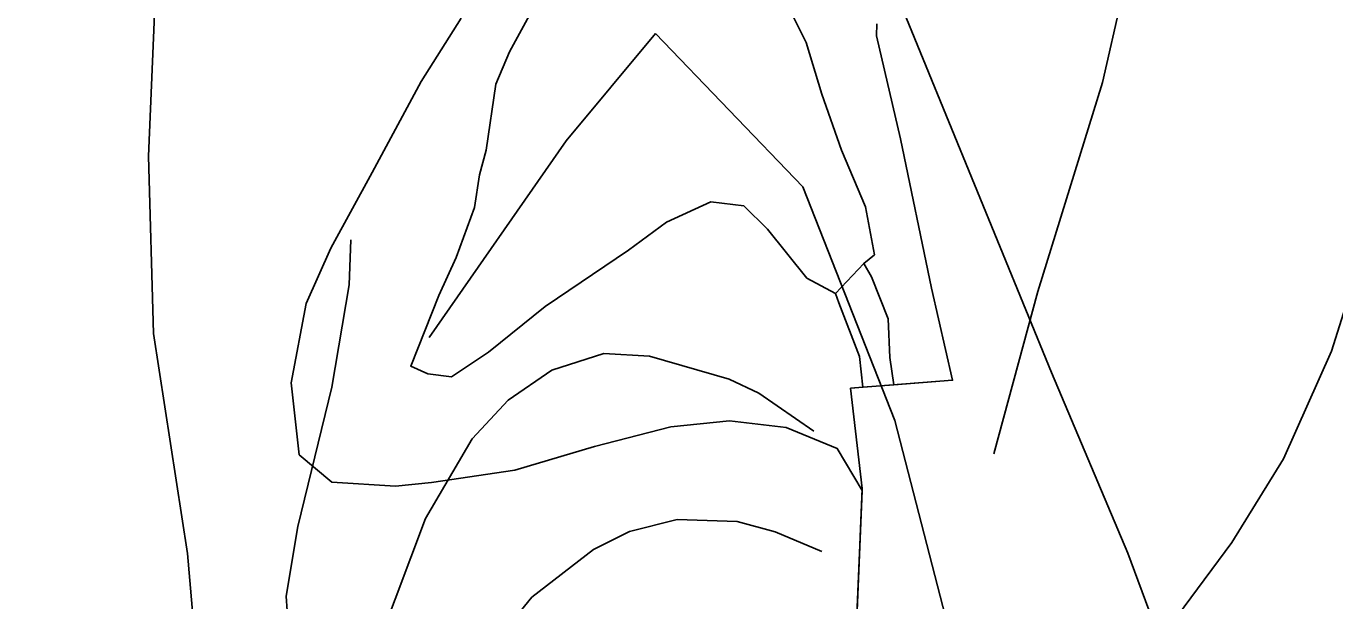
# Model space of a CAD drawing. Extents: x -662620 to -656370, y -1067090 to -1062990.
# Drawn here: x -660674.4 to -660486.5, y -1064617.9 to -1064535.4 of the extents above; entities that cross this region are included whole.
import ezdxf

# ---------------------------------------------------------------- set-up
doc = ezdxf.new("R2010")
doc.units = 0
for name, color, linetype in [('ELEK__VEDENÍ_VN_-_NADZEMNÍ', 7, 'Continuous'), ('OBVOD_PÚ', 7, 'Continuous'), ('ORNÁ_PŮDA_-_STÁVAJÍCÍ', 7, 'Continuous'), ('OSTATNÍ_PLOCHA_-_STÁVAJÍCÍ', 7, 'Continuous'), ('VODNÍ_PLOCHA_-_STÁVAJÍCÍ', 7, 'Continuous'), ('VODNÍ_TOK', 7, 'Continuous'), ('VRSTEVNICE_ZÁKLADNÍ', 7, 'Continuous')]:
    doc.layers.add(name, color=color, linetype=linetype)

msp = doc.modelspace()

# ---------------------------------------------------------------- linework, layer by layer
at = {"layer": 'ELEK__VEDENÍ_VN_-_NADZEMNÍ'}
msp.add_lwpolyline([(-660486.16, -1064672.33), (-660496.43, -1064657.61), (-660505.74, -1064639.3), (-660516.2, -1064611.04), (-660527.14, -1064585.11), (-660549.29, -1064531.06), (-660585.83, -1064502.91), (-660591.97, -1064466.66), (-660596.98, -1064434.04), (-660602.53, -1064397.87), (-660615.27, -1064364.48)], dxfattribs=at)
at = {"layer": 'OBVOD_PÚ'}
for points in [[(-660552.29, -1064536.76), (-660552.23, -1064535.03)], [(-660548.85, -1064551.55), (-660552.29, -1064536.76)], [(-660544.39, -1064572.98), (-660548.85, -1064551.55)], [(-660544.39, -1064572.98), (-660541.37, -1064586.2)], [(-660556, -1064587.35), (-660541.37, -1064586.2)], [(-660554.35, -1064601.74), (-660556, -1064587.35)], [(-660556.64, -1064657.26), (-660554.35, -1064601.74)]]:
    msp.add_lwpolyline(points, dxfattribs=at)
at = {"layer": 'ORNÁ_PŮDA_-_STÁVAJÍCÍ'}
for p, q in [((-660611.91, -1064534.23), (-660617.63, -1064543.32)), ((-660617.63, -1064543.32), (-660624.67, -1064556.38)), ((-660624.67, -1064556.38), (-660630.63, -1064567.23)), ((-660630.63, -1064567.23), (-660634.16, -1064575.18)), ((-660634.16, -1064575.18), (-660636.34, -1064586.57)), ((-660636.34, -1064586.57), (-660635.17, -1064596.89)), ((-660581.81, -1064592.89), (-660573.38, -1064592.01)), ((-660573.38, -1064592.01), (-660565.24, -1064593)), ((-660592.75, -1064595.69), (-660581.81, -1064592.89)), ((-660565.24, -1064593), (-660557.92, -1064595.99)), ((-660604.19, -1064599.09), (-660592.75, -1064595.69)), ((-660557.92, -1064595.99), (-660554.36, -1064602.01)), ((-660635.17, -1064596.89), (-660630.47, -1064600.82)), ((-660616.19, -1064600.86), (-660604.19, -1064599.09)), ((-660630.47, -1064600.82), (-660621.32, -1064601.4)), ((-660621.32, -1064601.4), (-660616.19, -1064600.86)), ((-660554.36, -1064602.01), (-660556.64, -1064657.26))]:
    msp.add_line(p, q, dxfattribs=at)
msp.add_lwpolyline([(-660611.91, -1064534.23), (-660617.63, -1064543.32), (-660624.67, -1064556.38), (-660630.63, -1064567.23), (-660634.16, -1064575.18), (-660636.34, -1064586.57), (-660635.17, -1064596.89), (-660630.47, -1064600.82), (-660621.32, -1064601.4), (-660616.19, -1064600.86), (-660604.19, -1064599.09), (-660592.75, -1064595.69), (-660581.81, -1064592.89), (-660573.38, -1064592.01), (-660565.24, -1064593), (-660557.92, -1064595.99), (-660554.36, -1064602.01), (-660556.64, -1064657.26)], dxfattribs=at)
at = {"layer": 'OSTATNÍ_PLOCHA_-_STÁVAJÍCÍ'}
for p, q in [((-660601.25, -1064532.23), (-660604.97, -1064539.08)), ((-660601.25, -1064532.23), (-660604.97, -1064539.08)), ((-660617.63, -1064543.32), (-660611.91, -1064534.23)), ((-660617.63, -1064543.32), (-660611.91, -1064534.23)), ((-660562.39, -1064537.71), (-660564.53, -1064533.41)), ((-660562.39, -1064537.71), (-660564.53, -1064533.41)), ((-660552.23, -1064535.03), (-660552.29, -1064536.76)), ((-660552.23, -1064535.03), (-660552.29, -1064536.76)), ((-660560.14, -1064545.12), (-660562.39, -1064537.71)), ((-660560.14, -1064545.12), (-660562.39, -1064537.71)), ((-660552.29, -1064536.76), (-660548.85, -1064551.55)), ((-660552.29, -1064536.76), (-660548.85, -1064551.55)), ((-660604.97, -1064539.08), (-660606.91, -1064543.71)), ((-660604.97, -1064539.08), (-660606.91, -1064543.71)), ((-660624.67, -1064556.38), (-660617.63, -1064543.32)), ((-660624.67, -1064556.38), (-660617.63, -1064543.32)), ((-660606.91, -1064543.71), (-660608.32, -1064553.18)), ((-660606.91, -1064543.71), (-660608.32, -1064553.18)), ((-660557.29, -1064553.16), (-660560.14, -1064545.12)), ((-660557.29, -1064553.16), (-660560.14, -1064545.12)), ((-660548.85, -1064551.55), (-660544.39, -1064572.98)), ((-660548.85, -1064551.55), (-660544.39, -1064572.98)), ((-660608.32, -1064553.18), (-660609.27, -1064556.74)), ((-660608.32, -1064553.18), (-660609.27, -1064556.74)), ((-660553.86, -1064561.3), (-660557.29, -1064553.16)), ((-660553.86, -1064561.3), (-660557.29, -1064553.16)), ((-660630.63, -1064567.23), (-660624.67, -1064556.38)), ((-660630.63, -1064567.23), (-660624.67, -1064556.38)), ((-660609.27, -1064556.74), (-660610, -1064561.43)), ((-660609.27, -1064556.74), (-660610, -1064561.43)), ((-660582.41, -1064563.5), (-660576.05, -1064560.61)), ((-660582.41, -1064563.5), (-660576.05, -1064560.61)), ((-660576.05, -1064560.61), (-660571.35, -1064561.15)), ((-660576.05, -1064560.61), (-660571.35, -1064561.15)), ((-660610, -1064561.43), (-660612.64, -1064568.57)), ((-660610, -1064561.43), (-660612.64, -1064568.57)), ((-660571.35, -1064561.15), (-660567.93, -1064564.53)), ((-660571.35, -1064561.15), (-660567.93, -1064564.53)), ((-660552.57, -1064568.19), (-660553.86, -1064561.3)), ((-660552.57, -1064568.19), (-660553.86, -1064561.3)), ((-660587.91, -1064567.51), (-660582.41, -1064563.5)), ((-660587.91, -1064567.51), (-660582.41, -1064563.5)), ((-660567.93, -1064564.53), (-660562.29, -1064571.55)), ((-660567.93, -1064564.53), (-660562.29, -1064571.55)), ((-660634.16, -1064575.18), (-660630.63, -1064567.23)), ((-660634.16, -1064575.18), (-660630.63, -1064567.23)), ((-660599.86, -1064575.63), (-660587.91, -1064567.51)), ((-660599.86, -1064575.63), (-660587.91, -1064567.51)), ((-660554.11, -1064569.44), (-660552.57, -1064568.19)), ((-660554.11, -1064569.44), (-660552.57, -1064568.19)), ((-660612.64, -1064568.57), (-660615.12, -1064574.03)), ((-660612.64, -1064568.57), (-660615.12, -1064574.03)), ((-660558.18, -1064573.75), (-660554.11, -1064569.44)), ((-660558.18, -1064573.75), (-660554.11, -1064569.44)), ((-660554.11, -1064569.44), (-660553, -1064571.38)), ((-660553, -1064571.38), (-660554.11, -1064569.44)), ((-660554.11, -1064569.44), (-660553, -1064571.38)), ((-660553, -1064571.38), (-660554.11, -1064569.44)), ((-660562.29, -1064571.55), (-660558.18, -1064573.75)), ((-660562.29, -1064571.55), (-660558.18, -1064573.75)), ((-660553, -1064571.38), (-660550.61, -1064577.4)), ((-660550.61, -1064577.4), (-660553, -1064571.38)), ((-660553, -1064571.38), (-660550.61, -1064577.4)), ((-660550.61, -1064577.4), (-660553, -1064571.38)), ((-660615.12, -1064574.03), (-660619.14, -1064584.17)), ((-660615.12, -1064574.03), (-660619.14, -1064584.17)), ((-660557.67, -1064575.07), (-660558.18, -1064573.75)), ((-660558.18, -1064573.75), (-660557.67, -1064575.07)), ((-660557.67, -1064575.07), (-660558.18, -1064573.75)), ((-660558.18, -1064573.75), (-660557.67, -1064575.07)), ((-660544.39, -1064572.98), (-660541.37, -1064586.2)), ((-660544.39, -1064572.98), (-660541.37, -1064586.2)), ((-660636.34, -1064586.57), (-660634.16, -1064575.18)), ((-660636.34, -1064586.57), (-660634.16, -1064575.18)), ((-660608, -1064582.19), (-660599.86, -1064575.63)), ((-660608, -1064582.19), (-660599.86, -1064575.63)), ((-660554.7, -1064582.8), (-660557.67, -1064575.07)), ((-660557.67, -1064575.07), (-660554.7, -1064582.8)), ((-660554.7, -1064582.8), (-660557.67, -1064575.07)), ((-660557.67, -1064575.07), (-660554.7, -1064582.8)), ((-660550.61, -1064577.4), (-660550.39, -1064582.93)), ((-660550.39, -1064582.93), (-660550.61, -1064577.4)), ((-660550.61, -1064577.4), (-660550.39, -1064582.93)), ((-660550.39, -1064582.93), (-660550.61, -1064577.4)), ((-660613.28, -1064585.72), (-660608, -1064582.19)), ((-660613.28, -1064585.72), (-660608, -1064582.19)), ((-660554.25, -1064587.21), (-660554.7, -1064582.8)), ((-660554.7, -1064582.8), (-660554.25, -1064587.21)), ((-660554.25, -1064587.21), (-660554.7, -1064582.8)), ((-660554.7, -1064582.8), (-660554.25, -1064587.21)), ((-660550.39, -1064582.93), (-660549.8, -1064586.86)), ((-660549.8, -1064586.86), (-660550.39, -1064582.93)), ((-660550.39, -1064582.93), (-660549.8, -1064586.86)), ((-660549.8, -1064586.86), (-660550.39, -1064582.93)), ((-660619.14, -1064584.17), (-660616.71, -1064585.26)), ((-660619.14, -1064584.17), (-660616.71, -1064585.26)), ((-660616.71, -1064585.26), (-660613.28, -1064585.72)), ((-660616.71, -1064585.26), (-660613.28, -1064585.72)), ((-660635.17, -1064596.89), (-660636.34, -1064586.57)), ((-660635.17, -1064596.89), (-660636.34, -1064586.57)), ((-660554.25, -1064587.21), (-660556, -1064587.35)), ((-660554.25, -1064587.21), (-660556, -1064587.35)), ((-660549.8, -1064586.86), (-660554.25, -1064587.21)), ((-660549.8, -1064586.86), (-660554.25, -1064587.21)), ((-660541.37, -1064586.2), (-660549.8, -1064586.86)), ((-660541.37, -1064586.2), (-660549.8, -1064586.86)), ((-660556, -1064587.35), (-660554.35, -1064601.74)), ((-660556, -1064587.35), (-660554.35, -1064601.74)), ((-660573.38, -1064592.01), (-660581.81, -1064592.89)), ((-660573.38, -1064592.01), (-660581.81, -1064592.89)), ((-660565.24, -1064593), (-660573.38, -1064592.01)), ((-660565.24, -1064593), (-660573.38, -1064592.01)), ((-660581.81, -1064592.89), (-660592.75, -1064595.69)), ((-660581.81, -1064592.89), (-660592.75, -1064595.69)), ((-660557.92, -1064595.99), (-660565.24, -1064593)), ((-660557.92, -1064595.99), (-660565.24, -1064593)), ((-660592.75, -1064595.69), (-660604.19, -1064599.09)), ((-660592.75, -1064595.69), (-660604.19, -1064599.09)), ((-660554.36, -1064602.01), (-660557.92, -1064595.99)), ((-660554.36, -1064602.01), (-660557.92, -1064595.99)), ((-660630.47, -1064600.82), (-660635.17, -1064596.89)), ((-660630.47, -1064600.82), (-660635.17, -1064596.89)), ((-660604.19, -1064599.09), (-660616.19, -1064600.86)), ((-660604.19, -1064599.09), (-660616.19, -1064600.86)), ((-660621.32, -1064601.4), (-660630.47, -1064600.82)), ((-660621.32, -1064601.4), (-660630.47, -1064600.82)), ((-660616.19, -1064600.86), (-660621.32, -1064601.4)), ((-660616.19, -1064600.86), (-660621.32, -1064601.4)), ((-660554.35, -1064601.74), (-660554.36, -1064602.01)), ((-660554.35, -1064601.74), (-660554.36, -1064602.01))]:
    msp.add_line(p, q, dxfattribs=at)
for points in [[(-660601.25, -1064532.23), (-660604.97, -1064539.08), (-660606.91, -1064543.71), (-660608.32, -1064553.18), (-660609.27, -1064556.74), (-660610, -1064561.43), (-660612.64, -1064568.57), (-660615.12, -1064574.03), (-660619.14, -1064584.17), (-660616.71, -1064585.26), (-660613.28, -1064585.72), (-660608, -1064582.19), (-660599.86, -1064575.63), (-660587.91, -1064567.51), (-660582.41, -1064563.5), (-660576.05, -1064560.61), (-660571.35, -1064561.15), (-660567.93, -1064564.53), (-660562.29, -1064571.55), (-660558.18, -1064573.75), (-660557.67, -1064575.07), (-660554.7, -1064582.8), (-660554.25, -1064587.21), (-660556, -1064587.35), (-660554.35, -1064601.74), (-660554.36, -1064602.01), (-660557.92, -1064595.99), (-660565.24, -1064593), (-660573.38, -1064592.01), (-660581.81, -1064592.89), (-660592.75, -1064595.69), (-660604.19, -1064599.09), (-660616.19, -1064600.86), (-660621.32, -1064601.4), (-660630.47, -1064600.82), (-660635.17, -1064596.89), (-660636.34, -1064586.57), (-660634.16, -1064575.18), (-660630.63, -1064567.23), (-660624.67, -1064556.38), (-660617.63, -1064543.32), (-660611.91, -1064534.23)], [(-660601.25, -1064532.23), (-660604.97, -1064539.08), (-660606.91, -1064543.71), (-660608.32, -1064553.18), (-660609.27, -1064556.74), (-660610, -1064561.43), (-660612.64, -1064568.57), (-660615.12, -1064574.03), (-660619.14, -1064584.17), (-660616.71, -1064585.26), (-660613.28, -1064585.72), (-660608, -1064582.19), (-660599.86, -1064575.63), (-660587.91, -1064567.51), (-660582.41, -1064563.5), (-660576.05, -1064560.61), (-660571.35, -1064561.15), (-660567.93, -1064564.53), (-660562.29, -1064571.55), (-660558.18, -1064573.75), (-660557.67, -1064575.07), (-660554.7, -1064582.8), (-660554.25, -1064587.21), (-660556, -1064587.35), (-660554.35, -1064601.74), (-660554.36, -1064602.01), (-660557.92, -1064595.99), (-660565.24, -1064593), (-660573.38, -1064592.01), (-660581.81, -1064592.89), (-660592.75, -1064595.69), (-660604.19, -1064599.09), (-660616.19, -1064600.86), (-660621.32, -1064601.4), (-660630.47, -1064600.82), (-660635.17, -1064596.89), (-660636.34, -1064586.57), (-660634.16, -1064575.18), (-660630.63, -1064567.23), (-660624.67, -1064556.38), (-660617.63, -1064543.32), (-660611.91, -1064534.23)], [(-660552.23, -1064535.03), (-660552.29, -1064536.76), (-660548.85, -1064551.55), (-660544.39, -1064572.98), (-660541.37, -1064586.2), (-660549.8, -1064586.86), (-660550.39, -1064582.93), (-660550.61, -1064577.4), (-660553, -1064571.38), (-660554.11, -1064569.44), (-660552.57, -1064568.19), (-660553.86, -1064561.3), (-660557.29, -1064553.16), (-660560.14, -1064545.12), (-660562.39, -1064537.71), (-660564.53, -1064533.41)], [(-660552.23, -1064535.03), (-660552.29, -1064536.76), (-660548.85, -1064551.55), (-660544.39, -1064572.98), (-660541.37, -1064586.2), (-660549.8, -1064586.86), (-660550.39, -1064582.93), (-660550.61, -1064577.4), (-660553, -1064571.38), (-660554.11, -1064569.44), (-660552.57, -1064568.19), (-660553.86, -1064561.3), (-660557.29, -1064553.16), (-660560.14, -1064545.12), (-660562.39, -1064537.71), (-660564.53, -1064533.41)]]:
    msp.add_lwpolyline(points, dxfattribs=at)
msp.add_lwpolyline([(-660554.25, -1064587.21), (-660554.7, -1064582.8), (-660557.67, -1064575.07), (-660558.18, -1064573.75), (-660554.11, -1064569.44), (-660553, -1064571.38), (-660550.61, -1064577.4), (-660550.39, -1064582.93), (-660549.8, -1064586.86)], close=True, dxfattribs=at)
msp.add_lwpolyline([(-660554.25, -1064587.21), (-660554.7, -1064582.8), (-660557.67, -1064575.07), (-660558.18, -1064573.75), (-660554.11, -1064569.44), (-660553, -1064571.38), (-660550.61, -1064577.4), (-660550.39, -1064582.93), (-660549.8, -1064586.86)], close=True, dxfattribs=at)
at = {"layer": 'VODNÍ_PLOCHA_-_STÁVAJÍCÍ'}
for p, q in [((-660604.97, -1064539.08), (-660601.25, -1064532.23)), ((-660564.53, -1064533.41), (-660562.39, -1064537.71)), ((-660562.39, -1064537.71), (-660560.14, -1064545.12)), ((-660606.91, -1064543.71), (-660604.97, -1064539.08)), ((-660608.32, -1064553.18), (-660606.91, -1064543.71)), ((-660560.14, -1064545.12), (-660557.29, -1064553.16)), ((-660609.27, -1064556.74), (-660608.32, -1064553.18)), ((-660557.29, -1064553.16), (-660553.86, -1064561.3)), ((-660610, -1064561.43), (-660609.27, -1064556.74)), ((-660576.05, -1064560.61), (-660582.41, -1064563.5)), ((-660571.35, -1064561.15), (-660576.05, -1064560.61)), ((-660612.64, -1064568.57), (-660610, -1064561.43)), ((-660567.93, -1064564.53), (-660571.35, -1064561.15)), ((-660553.86, -1064561.3), (-660552.57, -1064568.19)), ((-660582.41, -1064563.5), (-660587.91, -1064567.51)), ((-660562.29, -1064571.55), (-660567.93, -1064564.53)), ((-660587.91, -1064567.51), (-660599.86, -1064575.63)), ((-660552.57, -1064568.19), (-660554.11, -1064569.44)), ((-660615.12, -1064574.03), (-660612.64, -1064568.57)), ((-660554.11, -1064569.44), (-660558.18, -1064573.75)), ((-660558.18, -1064573.75), (-660562.29, -1064571.55)), ((-660619.14, -1064584.17), (-660615.12, -1064574.03)), ((-660599.86, -1064575.63), (-660608, -1064582.19)), ((-660608, -1064582.19), (-660613.28, -1064585.72)), ((-660616.71, -1064585.26), (-660619.14, -1064584.17)), ((-660613.28, -1064585.72), (-660616.71, -1064585.26))]:
    msp.add_line(p, q, dxfattribs=at)
msp.add_lwpolyline([(-660564.53, -1064533.41), (-660562.39, -1064537.71), (-660560.14, -1064545.12), (-660557.29, -1064553.16), (-660553.86, -1064561.3), (-660552.57, -1064568.19), (-660554.11, -1064569.44), (-660558.18, -1064573.75), (-660562.29, -1064571.55), (-660567.93, -1064564.53), (-660571.35, -1064561.15), (-660576.05, -1064560.61), (-660582.41, -1064563.5), (-660587.91, -1064567.51), (-660599.86, -1064575.63), (-660608, -1064582.19), (-660613.28, -1064585.72), (-660616.71, -1064585.26), (-660619.14, -1064584.17), (-660615.12, -1064574.03), (-660612.64, -1064568.57), (-660610, -1064561.43), (-660609.27, -1064556.74), (-660608.32, -1064553.18), (-660606.91, -1064543.71), (-660604.97, -1064539.08), (-660601.25, -1064532.23)], dxfattribs=at)
at = {"layer": 'VODNÍ_TOK'}
for points in [[(-660616.52, -1064580.05), (-660596.85, -1064551.82), (-660584.03, -1064536.42)], [(-660500.41, -1064749.62), (-660523.55, -1064740.22), (-660534.83, -1064736.61), (-660539.11, -1064727.3), (-660539.81, -1064696.06), (-660535.64, -1064672.41), (-660542.01, -1064621.65), (-660549.63, -1064592), (-660562.86, -1064558.45), (-660584.03, -1064536.42)]]:
    msp.add_lwpolyline(points, dxfattribs=at)
at = {"layer": 'VRSTEVNICE_ZÁKLADNÍ'}
for points in [[(-660486.69, -1064329.92), (-660496.98, -1064371.94), (-660502.27, -1064399.96), (-660505.98, -1064431.97), (-660507.41, -1064453.99), (-660511.99, -1064485.72), (-660517.13, -1064531.45), (-660519.85, -1064543.46), (-660529.14, -1064573.48), (-660535.43, -1064596.78)], [(-660486.69, -1064329.92), (-660496.98, -1064371.94), (-660502.27, -1064399.96), (-660505.98, -1064431.97), (-660507.41, -1064453.99), (-660511.99, -1064485.72), (-660517.13, -1064531.45), (-660519.85, -1064543.46), (-660529.14, -1064573.48), (-660535.43, -1064596.78)], [(-660513.99, -1064626.65), (-660501.26, -1064609.5), (-660493.83, -1064597.49), (-660486.97, -1064582.05), (-660481.54, -1064564.9), (-660476.97, -1064546.03), (-660470.25, -1064511.73), (-660463.96, -1064471.14), (-660460.67, -1064461.13), (-660457.67, -1064456.7), (-660451.95, -1064454.41), (-660447.09, -1064454.7), (-660442.23, -1064457.7), (-660429.66, -1064470.85), (-660418.79, -1064477), (-660408.79, -1064480.28), (-660385.92, -1064483.57), (-660377.34, -1064485.86), (-660368.77, -1064490.15), (-660361.62, -1064495.15)], [(-660513.99, -1064626.65), (-660501.26, -1064609.5), (-660493.83, -1064597.49), (-660486.97, -1064582.05), (-660481.54, -1064564.9), (-660476.97, -1064546.03), (-660470.25, -1064511.73), (-660463.96, -1064471.14), (-660460.67, -1064461.13), (-660457.67, -1064456.7), (-660451.95, -1064454.41), (-660447.09, -1064454.7), (-660442.23, -1064457.7), (-660429.66, -1064470.85), (-660418.79, -1064477), (-660408.79, -1064480.28), (-660385.92, -1064483.57), (-660377.34, -1064485.86), (-660368.77, -1064490.15), (-660361.62, -1064495.15)], [(-660646.34, -1064667.53), (-660651.2, -1064611.07), (-660656.06, -1064579.48), (-660656.78, -1064554.04), (-660655.35, -1064520.02), (-660656.78, -1064509.16), (-660658.06, -1064504.87), (-660661.35, -1064498.58), (-660667.35, -1064491.15), (-660677.93, -1064482.86)], [(-660646.34, -1064667.53), (-660651.2, -1064611.07), (-660656.06, -1064579.48), (-660656.78, -1064554.04), (-660655.35, -1064520.02), (-660656.78, -1064509.16), (-660658.06, -1064504.87), (-660661.35, -1064498.58), (-660667.35, -1064491.15), (-660677.93, -1064482.86)], [(-660627.77, -1064566.03), (-660627.97, -1064572.53), (-660630.48, -1064587.2), (-660635.34, -1064607.21), (-660637.05, -1064617.21), (-660636.62, -1064623.5), (-660634.62, -1064627.79), (-660631.91, -1064630.08), (-660629.48, -1064629.51), (-660626.76, -1064627.65), (-660623.47, -1064623.22), (-660617.04, -1064606.07), (-660610.32, -1064594.63), (-660605.18, -1064589.06), (-660598.89, -1064584.77), (-660591.45, -1064582.34), (-660584.88, -1064582.77), (-660573.45, -1064586.05), (-660569.16, -1064588.06), (-660561.3, -1064593.49)], [(-660627.77, -1064566.03), (-660627.97, -1064572.53), (-660630.48, -1064587.2), (-660635.34, -1064607.21), (-660637.05, -1064617.21), (-660636.62, -1064623.5), (-660634.62, -1064627.79), (-660631.91, -1064630.08), (-660629.48, -1064629.51), (-660626.76, -1064627.65), (-660623.47, -1064623.22), (-660617.04, -1064606.07), (-660610.32, -1064594.63), (-660605.18, -1064589.06), (-660598.89, -1064584.77), (-660591.45, -1064582.34), (-660584.88, -1064582.77), (-660573.45, -1064586.05), (-660569.16, -1064588.06), (-660561.3, -1064593.49)], [(-660560.11, -1064610.77), (-660566.84, -1064607.98), (-660572.3, -1064606.49), (-660580.88, -1064606.21), (-660587.74, -1064607.92), (-660592.89, -1064610.5), (-660601.75, -1064617.36), (-660609.89, -1064627.36)], [(-660560.11, -1064610.77), (-660566.84, -1064607.98), (-660572.3, -1064606.49), (-660580.88, -1064606.21), (-660587.74, -1064607.92), (-660592.89, -1064610.5), (-660601.75, -1064617.36), (-660609.89, -1064627.36)]]:
    msp.add_lwpolyline(points, dxfattribs=at)

doc.saveas('drawing.dxf')
